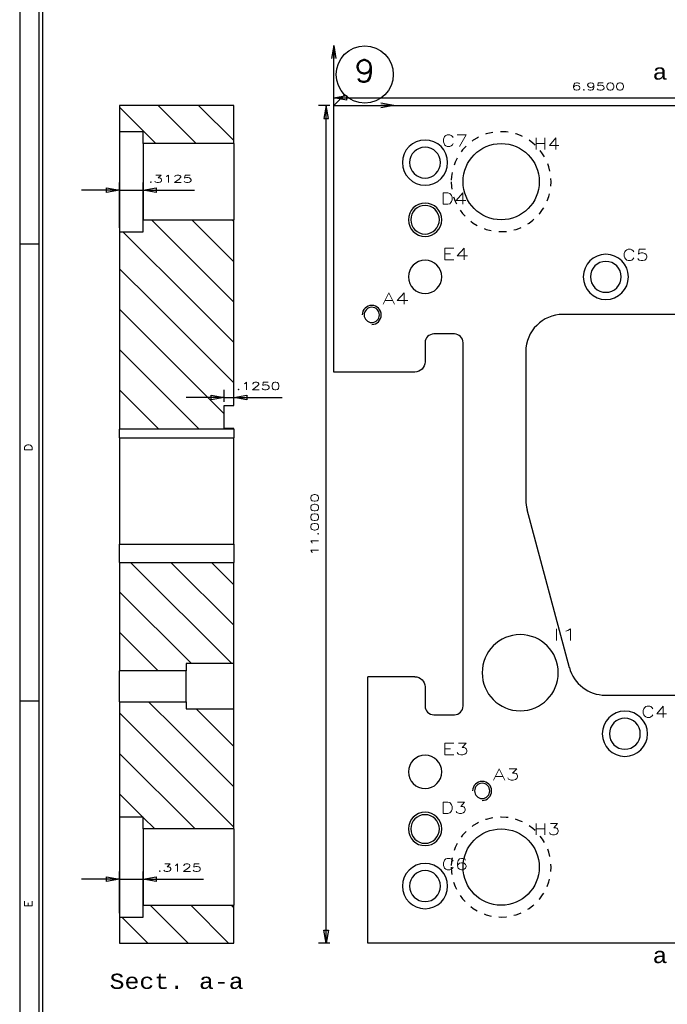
# Model space of a CAD drawing. Header units: inches. Extents: x 3 to 289, y 4 to 291.
# Tile 257 of 634: x 15 to 23, y 181 to 194. Entities that reach past the tile are written whole.
import ezdxf
from ezdxf.enums import TextEntityAlignment as Align

# ---------------------------------------------------------------- set-up
doc = ezdxf.new("R2010")
doc.units = ezdxf.units.IN
doc.header["$LTSCALE"] = 0.5
doc.header["$MEASUREMENT"] = 0
doc.linetypes.add('HIDDEN', pattern=[0.225, 0.15, -0.075])
for name, color, linetype in [('DBU', 7, 'Continuous'), ('DIE', 7, 'Continuous'), ('PLOTVIEW1', 7, 'Continuous'), ('STR_INS', 8, 'Continuous')]:
    doc.layers.add(name, color=color, linetype=linetype)
doc.styles.add('VERO0-Simplex', font='simplex_.ttf')
doc.styles.add('VERO2-Courier New', font='cour.ttf')
doc.styles.add('VERO5-RomanD', font='romand__.ttf')

# ---------------------------------------------------------------- blocks, each defined once
blk = doc.blocks.new('ArrowheadClosed')
at = {"color": 0}
for p, q in [((0, 0), (-1, 0.176)), ((-1, 0.176), (-1, -0.176)), ((-1, -0.176), (0, 0))]:
    blk.add_line(p, q, dxfattribs=at)
blk = doc.blocks.new('ArrowheadOpen')
at = {"color": 0}
for q in [(-1, 0.176), (-1, -0.176), (-1, 0)]:
    blk.add_line((0, 0), q, dxfattribs=at)

msp = doc.modelspace()

# ---------------------------------------------------------------- linework, layer by layer
at = {"layer": 'DBU', "color": 56, "linetype": 'Continuous'}
for p, q in [((18.75, 192.76), (18.892, 192.902)), ((15.937, 191.153), (15.937, 191.747)), ((16.249, 191.153), (16.249, 191.747)), ((15.937, 191.647), (15.437, 191.647)), ((15.937, 191.647), (16.249, 191.647)), ((16.249, 191.647), (16.92, 191.647)), ((17.312, 188.869), (17.312, 189.026)), ((17.437, 188.869), (17.437, 189.026)), ((17.312, 188.926), (16.812, 188.926)), ((17.312, 188.926), (17.437, 188.926)), ((17.437, 188.926), (18.074, 188.926)), ((15.937, 182.153), (15.937, 182.701)), ((16.249, 182.153), (16.249, 182.701)), ((15.937, 182.601), (15.437, 182.601)), ((15.937, 182.601), (16.249, 182.601)), ((16.249, 182.601), (17.04, 182.601))]:
    msp.add_line(p, q, dxfattribs=at)
at = {"layer": 'DBU', "color": 9, "linetype": 'Continuous'}
for p, q in [((17.437, 192.76), (15.937, 192.76)), ((15.937, 192.76), (15.937, 192.416)), ((15.937, 192.739), (16.415, 192.26)), ((16.446, 192.76), (16.945, 192.26)), ((16.976, 192.76), (17.437, 192.299)), ((17.437, 192.26), (17.437, 192.76)), ((16.249, 192.416), (15.937, 192.416)), ((15.937, 192.416), (15.937, 191.103)), ((16.249, 192.26), (16.249, 192.416)), ((16.249, 192.26), (16.249, 191.259)), ((17.437, 192.26), (16.249, 192.26)), ((17.437, 192.26), (17.437, 191.259)), ((16.249, 191.259), (17.437, 191.259)), ((16.249, 191.103), (16.249, 191.259)), ((16.356, 191.259), (17.434, 190.18)), ((16.886, 191.259), (17.437, 190.708)), ((17.417, 191.259), (17.437, 191.239)), ((17.437, 190.18), (17.437, 191.259)), ((15.937, 191.103), (16.249, 191.103)), ((15.937, 191.103), (15.937, 190.18)), ((15.981, 191.103), (16.904, 190.18)), ((15.937, 190.617), (16.374, 190.18)), ((15.937, 190.18), (15.937, 188.51)), ((15.937, 190.087), (17.312, 188.712)), ((16.374, 190.18), (17.437, 189.117)), ((16.904, 190.18), (17.437, 189.648)), ((17.434, 190.18), (17.437, 190.178)), ((17.437, 188.819), (17.437, 190.18)), ((15.937, 189.557), (16.984, 188.51)), ((15.937, 189.026), (16.453, 188.51)), ((17.312, 188.819), (17.437, 188.819)), ((17.312, 188.519), (17.312, 188.819)), ((17.437, 188.51), (15.937, 188.51)), ((15.937, 188.395), (15.937, 188.51)), ((17.437, 188.519), (17.312, 188.519)), ((17.437, 188.51), (17.437, 188.519)), ((17.437, 188.51), (17.437, 188.395)), ((15.937, 188.395), (15.937, 187)), ((17.437, 187), (17.437, 188.395)), ((15.937, 186.76), (15.937, 187)), ((17.437, 187), (17.437, 186.76)), ((15.937, 186.76), (17.437, 186.76)), ((15.937, 186.76), (15.937, 185.338)), ((16.082, 186.76), (17.41, 185.431)), ((16.612, 186.76), (17.437, 185.935)), ((17.143, 186.76), (17.437, 186.466)), ((17.437, 185.431), (17.437, 186.76)), ((15.937, 186.375), (16.88, 185.431)), ((15.937, 185.844), (16.443, 185.338)), ((17.437, 185.431), (16.812, 185.431)), ((16.812, 185.431), (16.812, 185.338)), ((17.437, 184.838), (17.437, 185.431)), ((16.812, 185.338), (15.937, 185.338)), ((15.937, 184.931), (15.937, 185.338)), ((16.812, 184.931), (16.812, 185.338)), ((15.937, 184.931), (16.812, 184.931)), ((15.937, 184.931), (15.937, 184.571)), ((16.319, 184.931), (16.68, 184.571)), ((16.812, 184.931), (16.812, 184.838)), ((15.937, 184.784), (16.15, 184.571)), ((16.812, 184.838), (17.437, 184.838)), ((16.943, 184.838), (17.21, 184.571)), ((17.437, 184.571), (17.437, 184.838)), ((15.937, 184.571), (15.937, 183.416)), ((16.15, 184.571), (17.437, 183.284)), ((16.68, 184.571), (17.437, 183.814)), ((17.21, 184.571), (17.437, 184.344)), ((17.437, 183.26), (17.437, 184.571)), ((15.937, 184.253), (16.93, 183.26)), ((15.937, 183.723), (16.244, 183.416)), ((16.249, 183.416), (15.937, 183.416)), ((15.937, 183.416), (15.937, 182.103)), ((16.249, 183.26), (16.249, 183.416)), ((16.249, 183.41), (16.399, 183.26)), ((16.249, 183.26), (16.249, 182.259)), ((17.437, 183.26), (16.249, 183.26)), ((17.437, 183.26), (17.437, 182.259)), ((16.249, 182.259), (17.437, 182.259)), ((16.249, 182.103), (16.249, 182.259)), ((16.34, 182.259), (16.839, 181.76)), ((16.871, 182.259), (17.37, 181.76)), ((17.401, 182.259), (17.437, 182.223)), ((17.437, 181.76), (17.437, 182.259)), ((15.937, 182.103), (16.249, 182.103)), ((15.937, 182.103), (15.937, 181.76)), ((15.965, 182.103), (16.309, 181.76)), ((15.937, 181.76), (17.437, 181.76))]:
    msp.add_line(p, q, dxfattribs=at)
at = {"layer": 'DBU', "color": 4, "linetype": 'Continuous'}
for p, q in [((15.937, 188.395), (17.437, 188.395)), ((15.937, 187), (17.437, 187))]:
    msp.add_line(p, q, dxfattribs=at)
at = {"layer": 'DBU', "color": 56, "linetype": 'Continuous'}
msp.add_circle((19.158, 193.167), 0.375, dxfattribs=at)
at = {"layer": 'DIE', "color": 95, "linetype": 'Continuous'}
msp.add_line((18.75, 192.76), (18.75, 193.547), dxfattribs=at)
at = {"layer": 'DIE', "color": 56, "linetype": 'Continuous'}
for p, q in [((18.75, 192.81), (18.75, 192.96)), ((18.75, 192.86), (25.7, 192.86)), ((18.7, 192.76), (18.55, 192.76)), ((18.65, 181.76), (18.65, 192.76)), ((18.7, 181.76), (18.55, 181.76))]:
    msp.add_line(p, q, dxfattribs=at)
at = {"layer": 'DIE', "color": 230, "linetype": 'Continuous'}
msp.add_line((18.75, 192.76), (19.538, 192.76), dxfattribs=at)
at = {"layer": 'DIE', "color": 9, "linetype": 'Continuous'}
for p, q in [((18.75, 189.26), (18.75, 192.76)), ((18.75, 192.76), (25.7, 192.76)), ((23.783, 190.017), (21.763, 190.017)), ((20.335, 189.76), (20.065, 189.76)), ((19.95, 189.645), (19.95, 189.395)), ((20.45, 184.875), (20.45, 189.645)), ((21.273, 189.527), (21.273, 187.581)), ((19.815, 189.26), (18.75, 189.26)), ((21.289, 187.455), (21.845, 185.38)), ((19.2, 181.76), (19.2, 185.26)), ((19.815, 185.26), (19.2, 185.26)), ((19.95, 185.125), (19.95, 184.875)), ((22.319, 185.017), (23.783, 185.017)), ((20.065, 184.76), (20.335, 184.76)), ((25.7, 181.76), (19.2, 181.76))]:
    msp.add_line(p, q, dxfattribs=at)
at = {"layer": 'DIE', "color": 254, "linetype": 'HIDDEN', "extrusion": (0, 0, -1)}
for centre in [(-20.95, 191.76), (-20.95, 182.76)]:
    msp.add_circle(centre, 0.656, dxfattribs=at)
at = {"layer": 'DIE', "color": 9, "linetype": 'Continuous', "extrusion": (0, 0, -1)}
for centre, radius in [((-19.95, 192.01), 0.297), ((-19.95, 192.01), 0.203), ((-19.95, 191.26), 0.219), ((-19.95, 191.26), 0.188), ((-19.95, 190.51), 0.219), ((-22.325, 190.51), 0.297), ((-22.325, 190.51), 0.203), ((-19.25, 190.01), 0.1), ((-21.2, 185.312), 0.5), ((-22.575, 184.51), 0.297), ((-22.575, 184.51), 0.203), ((-19.95, 184.01), 0.219), ((-20.7, 183.76), 0.1), ((-19.95, 183.26), 0.219), ((-19.95, 183.26), 0.188), ((-19.95, 182.51), 0.297), ((-19.95, 182.51), 0.203)]:
    msp.add_circle(centre, radius, dxfattribs=at)
at = {"layer": 'DIE', "color": 9, "linetype": 'Continuous'}
for centre in [(20.95, 191.76), (20.95, 182.76)]:
    msp.add_circle(centre, 0.501, dxfattribs=at)
at = {"layer": 'DIE', "color": 2, "linetype": 'Continuous'}
for centre in [(19.25, 190.01), (20.7, 183.76)]:
    msp.add_arc(centre, 0.125, 270, 180, dxfattribs=at)
at = {"layer": 'DIE', "color": 9, "linetype": 'Continuous'}
for centre, radius, start, end in [((21.763, 189.527), 0.49, 90, 180), ((20.065, 189.645), 0.115, 90, 180), ((20.335, 189.645), 0.115, 0, 90), ((21.763, 187.581), 0.49, 180, 195), ((22.319, 185.507), 0.49, 195, 270), ((20.065, 184.875), 0.115, 180, 270), ((20.335, 184.875), 0.115, 270, 0)]:
    msp.add_arc(centre, radius, start, end, dxfattribs=at)
at = {"layer": 'DIE', "color": 9, "linetype": 'Continuous', "extrusion": (0, 0, -1)}
for centre, start, end in [((-19.815, 189.395), 180, 270), ((-19.815, 185.125), 90, 180)]:
    msp.add_arc(centre, 0.135, start, end, dxfattribs=at)
at = {"layer": 'DIE', "color": 142, "linetype": 'Continuous'}
msp.add_point((18.75, 192.76), dxfattribs=at)
at = {"layer": 'PLOTVIEW1', "color": 97, "linetype": 'Continuous'}
for p, q in [((14.625, 207.94), (14.625, 173.94)), ((14.875, 207.94), (14.875, 173.94)), ((14.925, 207.94), (14.925, 173.94)), ((14.875, 190.94), (14.625, 190.94)), ((14.875, 184.94), (14.625, 184.94))]:
    msp.add_line(p, q, dxfattribs=at)

# ---------------------------------------------------------------- block references
at = {"layer": 'DBU', "color": 56, "linetype": 'Continuous', "extrusion": (0, 0, -1), "xscale": 0.170138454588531, "yscale": 0.170138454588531, "zscale": 0.170138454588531, "rotation": 180}
for p in [(-15.937, 191.647), (-17.312, 188.926), (-15.937, 182.601)]:
    msp.add_blockref('ArrowheadClosed', p, dxfattribs=at)
at = {"layer": 'DBU', "color": 56, "linetype": 'Continuous', "extrusion": (0, 0, -1), "xscale": 0.170138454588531, "yscale": 0.170138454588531, "zscale": 0.170138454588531}
for p in [(-16.249, 191.647), (-17.437, 188.926), (-16.249, 182.601)]:
    msp.add_blockref('ArrowheadClosed', p, dxfattribs=at)
at = {"layer": 'DIE', "color": 95, "linetype": 'Continuous', "xscale": 0.170138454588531, "yscale": 0.170138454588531, "zscale": 0.170138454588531, "rotation": 90}
msp.add_blockref('ArrowheadOpen', (18.75, 193.547), dxfattribs=at)
at = {"layer": 'DIE', "color": 56, "linetype": 'Continuous', "extrusion": (0, 0, -1), "xscale": 0.170138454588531, "yscale": 0.170138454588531, "zscale": 0.170138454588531}
msp.add_blockref('ArrowheadClosed', (-18.75, 192.86), dxfattribs=at)
at = {"layer": 'DIE', "color": 230, "linetype": 'Continuous', "xscale": 0.170138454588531, "yscale": 0.170138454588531, "zscale": 0.170138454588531}
msp.add_blockref('ArrowheadOpen', (19.538, 192.76), dxfattribs=at)
at = {"layer": 'DIE', "color": 56, "linetype": 'Continuous', "xscale": 0.170138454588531, "yscale": 0.170138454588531, "zscale": 0.170138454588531, "rotation": 90}
msp.add_blockref('ArrowheadClosed', (18.65, 192.76), dxfattribs=at)
at = {"layer": 'DIE', "color": 56, "linetype": 'Continuous', "extrusion": (0, 0, -1), "xscale": 0.170138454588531, "yscale": 0.170138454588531, "zscale": 0.170138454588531, "rotation": 270}
msp.add_blockref('ArrowheadClosed', (-18.65, 181.76), dxfattribs=at)

# ---------------------------------------------------------------- texts
at = {"layer": 'DBU', "color": 7, "linetype": 'Continuous'}
for s, height, style, width, p, p2 in [('9', 0.286, 'VERO0-Simplex', 1.00252, (19.023, 193.072), (19.292, 193.072)), ('C7', 0.15, 'VERO0-Simplex', 1.10599, (20.165, 192.224), (20.515, 192.224)), ('H4', 0.15, 'VERO0-Simplex', 1.157918, (21.375, 192.184), (21.725, 192.184)), ('.3125', 0.1, 'VERO0-Simplex', 1.440535, (16.315, 191.747), (16.895, 191.747)), ('D4', 0.15, 'VERO0-Simplex', 1.214546, (20.154, 191.463), (20.504, 191.463)), ('E4', 0.15, 'VERO0-Simplex', 1.276999, (20.176, 190.735), (20.526, 190.735)), ('C5', 0.15, 'VERO0-Simplex', 1.10599, (22.54, 190.724), (22.89, 190.724)), ('A4', 0.15, 'VERO0-Simplex', 1.185358, (19.392, 190.151), (19.742, 190.151)), ('.1250', 0.1, 'VERO0-Simplex', 1.440535, (17.469, 189.026), (18.049, 189.026)), ('I1', 0.15, 'VERO0-Simplex', 2.081673, (21.625, 185.737), (21.975, 185.737)), ('C4', 0.15, 'VERO0-Simplex', 1.10599, (22.79, 184.724), (23.14, 184.724)), ('E3', 0.15, 'VERO0-Simplex', 1.276999, (20.176, 184.235), (20.526, 184.235)), ('A3', 0.15, 'VERO0-Simplex', 1.185358, (20.842, 183.901), (21.192, 183.901)), ('D3', 0.15, 'VERO0-Simplex', 1.214546, (20.154, 183.463), (20.504, 183.463)), ('H3', 0.15, 'VERO0-Simplex', 1.157918, (21.375, 183.184), (21.725, 183.184)), ('C6', 0.15, 'VERO0-Simplex', 1.10599, (20.165, 182.724), (20.515, 182.724)), ('.3125', 0.1, 'VERO0-Simplex', 1.440535, (16.435, 182.701), (17.015, 182.701)), ('Sect. a-a', 0.2, 'VERO2-Courier New', 0.931388, (15.806, 181.16), (17.567, 181.16))]:
    msp.add_text(s, height=height, dxfattribs=dict(at, style=style, width=width)).set_placement(p, p2, align=Align.FIT)
at = {"layer": 'DIE', "color": 230, "linetype": 'Continuous', "style": 'VERO0-Simplex', "width": 1.358929}
msp.add_text('6.9500', height=0.1, dxfattribs=at).set_placement((21.875, 192.96), (22.575, 192.96), align=Align.FIT)
at = {"layer": 'DIE', "color": 230, "linetype": 'Continuous', "style": 'VERO0-Simplex', "width": 1.435519}
msp.add_text('11.0000', height=0.1, rotation=90, dxfattribs=at).set_placement((18.55, 186.85), (18.55, 187.67), align=Align.FIT)
at = {"layer": 'PLOTVIEW1', "color": 56, "linetype": 'Continuous', "style": 'VERO5-RomanD'}
for s, width, p, p2 in [('D', 0.998855, (14.789, 188.218), (14.789, 188.317)), ('E', 0.999972, (14.789, 182.232), (14.789, 182.322))]:
    msp.add_text(s, height=0.1, rotation=90, dxfattribs=dict(at, width=width)).set_placement(p, p2, align=Align.FIT)
at = {"layer": 'STR_INS', "color": 7, "linetype": 'Continuous', "style": 'VERO2-Courier New', "width": 0.931388}
for p, p2 in [((22.939, 193.1), (23.134, 193.1)), ((22.939, 181.499), (23.134, 181.499))]:
    msp.add_text('a', height=0.2, dxfattribs=at).set_placement(p, p2, align=Align.FIT)

doc.saveas('drawing.dxf')
